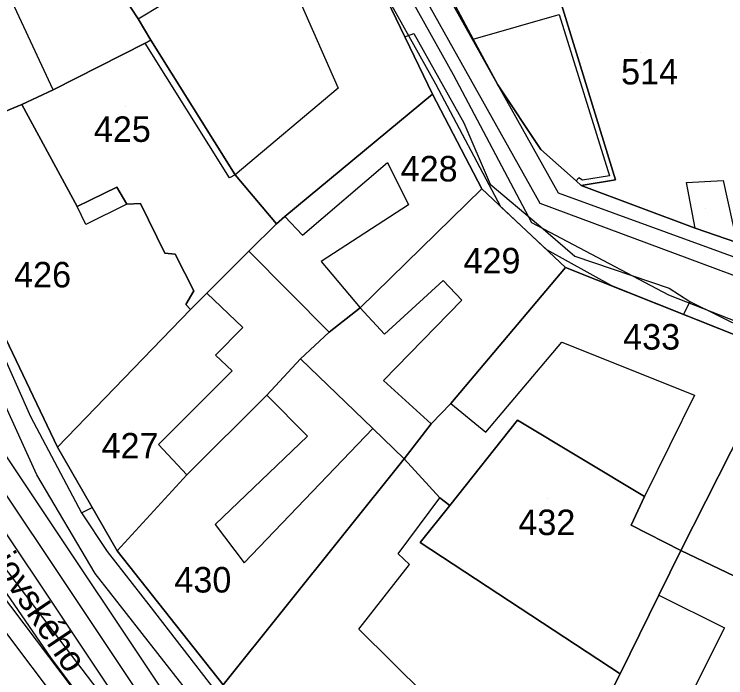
# Model space of a CAD drawing. Extents: x -263423 to -261326, y -1240067 to -1237864.
# Drawn here: x -263089.4 to -263033.7, y -1239760 to -1239708 of the extents above; entities that cross this region are included whole.
import ezdxf

# ---------------------------------------------------------------- set-up
doc = ezdxf.new("R2010")
doc.units = 0
for name, color, linetype in [('body_kn', 7, 'Continuous'), ('kladpar_druhypozemkov', 7, 'Continuous'), ('kladpar_hranice', 7, 'Continuous'), ('kladpar_parcelnecisla', 7, 'Continuous'), ('kladpar_plochy', 7, 'Continuous'), ('popisy', 7, 'Continuous'), ('tarchy_linie', 7, 'Continuous'), ('zappar_hrandruhpozemk', 7, 'Continuous')]:
    doc.layers.add(name, color=color, linetype=linetype)

msp = doc.modelspace()

# ---------------------------------------------------------------- linework, layer by layer
at = {"layer": 'body_kn'}
for p, q in [((-263046.74, -1239708.03), (-263046.74, -1239708.03)), ((-263079.73, -1239708.36), (-263079.73, -1239708.36)), ((-263079.73, -1239708.36), (-263079.73, -1239708.36)), ((-263058.14, -1239709.53), (-263058.14, -1239709.53)), ((-263079.17, -1239710.28), (-263079.17, -1239710.28)), ((-263079.17, -1239710.28), (-263079.17, -1239710.28)), ((-263078.72, -1239710.03), (-263078.72, -1239710.03)), ((-263058.83, -1239709.78), (-263058.83, -1239709.78)), ((-263053.47, -1239709.96), (-263053.47, -1239709.96)), ((-263053.47, -1239709.96), (-263053.47, -1239709.96)), ((-263055.05, -1239712.73), (-263055.05, -1239712.73)), ((-263056.4, -1239713.49), (-263056.4, -1239713.49)), ((-263051.55, -1239713.54), (-263051.55, -1239713.54)), ((-263086.39, -1239713.94), (-263086.39, -1239713.94)), ((-263086.39, -1239713.94), (-263086.39, -1239713.94)), ((-263064.06, -1239713.8), (-263064.06, -1239713.8)), ((-263056.66, -1239714.28), (-263056.66, -1239714.28)), ((-263056.66, -1239714.28), (-263056.66, -1239714.28)), ((-263088.82, -1239715.07), (-263088.82, -1239715.07)), ((-263088.82, -1239715.07), (-263088.82, -1239715.07)), ((-263054.2, -1239716.51), (-263054.2, -1239716.51)), ((-263048.19, -1239718.6), (-263048.19, -1239718.6)), ((-263060.19, -1239719.62), (-263060.19, -1239719.62)), ((-263072.57, -1239720.83), (-263072.57, -1239720.83)), ((-263072.12, -1239720.58), (-263072.12, -1239720.58)), ((-263072.12, -1239720.58), (-263072.12, -1239720.58)), ((-263045.21, -1239720.82), (-263045.21, -1239720.82)), ((-263042.8, -1239720.67), (-263042.8, -1239720.67)), ((-263052.15, -1239721.33), (-263052.15, -1239721.33)), ((-263045.41, -1239721.07), (-263045.41, -1239721.07)), ((-263045.01, -1239721.42), (-263045.01, -1239721.42)), ((-263044.91, -1239721.02), (-263044.91, -1239721.02)), ((-263042.33, -1239720.98), (-263042.33, -1239720.98)), ((-263036.78, -1239721.2), (-263036.78, -1239721.2)), ((-263033.91, -1239721.03), (-263033.91, -1239721.03)), ((-263081.38, -1239721.55), (-263081.38, -1239721.55)), ((-263052.8, -1239721.7), (-263052.8, -1239721.7)), ((-263052.8, -1239721.7), (-263052.8, -1239721.7)), ((-263046.83, -1239721.99), (-263046.83, -1239721.99)), ((-263084.51, -1239723.06), (-263084.51, -1239723.06)), ((-263080.62, -1239722.89), (-263080.62, -1239722.89)), ((-263080.62, -1239722.89), (-263080.62, -1239722.89)), ((-263079.53, -1239722.83), (-263079.53, -1239722.83)), ((-263058.54, -1239722.94), (-263058.54, -1239722.94)), ((-263051.32, -1239723.09), (-263051.32, -1239723.09)), ((-263048.27, -1239722.8), (-263048.27, -1239722.8)), ((-263068.24, -1239723.85), (-263068.24, -1239723.85)), ((-263068.24, -1239723.85), (-263068.24, -1239723.85)), ((-263083.81, -1239724.47), (-263083.81, -1239724.47)), ((-263068.88, -1239724.42), (-263068.88, -1239724.42)), ((-263048.91, -1239724.32), (-263048.91, -1239724.32)), ((-263048.37, -1239724.5), (-263048.37, -1239724.5)), ((-263036.09, -1239724.78), (-263036.09, -1239724.78)), ((-263036.09, -1239724.78), (-263036.09, -1239724.78)), ((-263066.85, -1239725.32), (-263066.85, -1239725.32)), ((-263047.72, -1239726.47), (-263047.72, -1239726.47)), ((-263077.63, -1239726.73), (-263077.63, -1239726.73)), ((-263076.81, -1239726.8), (-263076.81, -1239726.8)), ((-263071.06, -1239726.57), (-263071.06, -1239726.57)), ((-263045.51, -1239726.95), (-263045.51, -1239726.95)), ((-263065.39, -1239727.37), (-263065.39, -1239727.37)), ((-263046.25, -1239727.85), (-263046.25, -1239727.85)), ((-263055.82, -1239728.88), (-263055.82, -1239728.88)), ((-263075.35, -1239729.67), (-263075.35, -1239729.67)), ((-263042.62, -1239729.29), (-263042.62, -1239729.29)), ((-263038.13, -1239729.47), (-263038.13, -1239729.47)), ((-263074.33, -1239729.87), (-263074.33, -1239729.87)), ((-263038.17, -1239729.99), (-263038.17, -1239729.99)), ((-263075.99, -1239730.76), (-263075.99, -1239730.76)), ((-263054.36, -1239730.42), (-263054.36, -1239730.42)), ((-263036.51, -1239730.5), (-263036.51, -1239730.5)), ((-263036.51, -1239730.5), (-263036.51, -1239730.5)), ((-263075.61, -1239731.14), (-263075.61, -1239731.14)), ((-263075.61, -1239731.14), (-263075.61, -1239731.14)), ((-263062.34, -1239731.02), (-263062.34, -1239731.02)), ((-263037, -1239731.52), (-263037, -1239731.52)), ((-263071.53, -1239732.56), (-263071.53, -1239732.56)), ((-263064.77, -1239732.92), (-263064.77, -1239732.92)), ((-263060.43, -1239733.07), (-263060.43, -1239733.07)), ((-263046.53, -1239733.71), (-263046.53, -1239733.71)), ((-263073.65, -1239734.72), (-263073.65, -1239734.72)), ((-263067.01, -1239735.01), (-263067.01, -1239735.01)), ((-263072.37, -1239735.94), (-263072.37, -1239735.94)), ((-263060.51, -1239736.7), (-263060.51, -1239736.7)), ((-263069.64, -1239737.86), (-263069.64, -1239737.86)), ((-263069.64, -1239737.86), (-263069.64, -1239737.86)), ((-263036.14, -1239737.84), (-263036.14, -1239737.84)), ((-263055.22, -1239738.51), (-263055.22, -1239738.51)), ((-263055.22, -1239738.51), (-263055.22, -1239738.51)), ((-263088.15, -1239739.52), (-263088.15, -1239739.52)), ((-263050, -1239739.81), (-263050, -1239739.81)), ((-263056.76, -1239740.1), (-263056.76, -1239740.1)), ((-263056.76, -1239740.1), (-263056.76, -1239740.1)), ((-263061.35, -1239740.46), (-263061.35, -1239740.46)), ((-263061.35, -1239740.46), (-263061.35, -1239740.46)), ((-263052.49, -1239740.76), (-263052.49, -1239740.76)), ((-263066.46, -1239741.07), (-263066.46, -1239741.07)), ((-263086.05, -1239741.92), (-263086.05, -1239741.92)), ((-263078.14, -1239741.71), (-263078.14, -1239741.71)), ((-263058.88, -1239742.83), (-263058.88, -1239742.83)), ((-263058.88, -1239742.83), (-263058.88, -1239742.83)), ((-263087.66, -1239744.08), (-263087.66, -1239744.08)), ((-263075.92, -1239744.08), (-263075.92, -1239744.08)), ((-263075.92, -1239744.08), (-263075.92, -1239744.08)), ((-263056.08, -1239745.9), (-263056.08, -1239745.9)), ((-263040.07, -1239745.79), (-263040.07, -1239745.79)), ((-263040.07, -1239745.79), (-263040.07, -1239745.79)), ((-263055.32, -1239746.48), (-263055.32, -1239746.48)), ((-263084.15, -1239747.07), (-263084.15, -1239747.07)), ((-263084.15, -1239747.07), (-263084.15, -1239747.07)), ((-263083.31, -1239746.66), (-263083.31, -1239746.66)), ((-263073.7, -1239747.98), (-263073.7, -1239747.98)), ((-263041.1, -1239748.02), (-263041.1, -1239748.02)), ((-263057.63, -1239749.4), (-263057.63, -1239749.4)), ((-263082.16, -1239750.1), (-263082.16, -1239750.1)), ((-263081.36, -1239750.04), (-263081.36, -1239750.04)), ((-263059.35, -1239750.28), (-263059.35, -1239750.28)), ((-263037.21, -1239750.01), (-263037.21, -1239750.01)), ((-263037.21, -1239750.01), (-263037.21, -1239750.01)), ((-263071.41, -1239750.98), (-263071.41, -1239750.98)), ((-263058.46, -1239751.11), (-263058.46, -1239751.11)), ((-263083.09, -1239751.82), (-263083.09, -1239751.82)), ((-263038.95, -1239753.51), (-263038.95, -1239753.51)), ((-263038.95, -1239753.51), (-263038.95, -1239753.51)), ((-263078.88, -1239754.28), (-263078.88, -1239754.28)), ((-263062.44, -1239756.19), (-263062.44, -1239756.19)), ((-263033.79, -1239756.08), (-263033.79, -1239756.08)), ((-263086.58, -1239758.39), (-263086.58, -1239758.39)), ((-263041.97, -1239759.68), (-263041.97, -1239759.68))]:
    msp.add_line(p, q, dxfattribs=at)
at = {"layer": 'kladpar_druhypozemkov'}
for p, q in [((-263040.35, -1239711.01), (-263040.35, -1239711.01)), ((-263080.75, -1239715.21), (-263080.75, -1239715.21)), ((-263056.87, -1239718.81), (-263056.87, -1239718.81)), ((-263035.25, -1239723.21), (-263035.25, -1239723.21)), ((-263051.87, -1239726.41), (-263051.87, -1239726.41)), ((-263087.25, -1239727.51), (-263087.25, -1239727.51)), ((-263039.38, -1239732.39), (-263039.38, -1239732.39)), ((-263080.15, -1239740.71), (-263080.15, -1239740.71)), ((-263047.65, -1239745.91), (-263047.65, -1239745.91)), ((-263074.75, -1239751.31), (-263074.75, -1239751.31))]:
    msp.add_line(p, q, dxfattribs=at)
at = {"layer": 'kladpar_hranice'}
for points in [[(-263029.37, -1239734.56), (-263046.25, -1239727.85), (-263052.8, -1239721.7), (-263056.66, -1239714.28), (-263062.73, -1239701.69), (-263074.66, -1239684.49), (-263076.06, -1239682.25), (-263068.97, -1239680.25), (-263068.47, -1239681.91), (-263065.3, -1239689.57), (-263065.05, -1239689.99), (-263061.03, -1239696.62), (-263056.8, -1239703.76), (-263054.89, -1239707.33), (-263053.47, -1239709.96), (-263051.55, -1239713.54), (-263048.19, -1239718.6), (-263045.41, -1239721.07), (-263045.01, -1239721.42), (-263036.09, -1239724.78), (-263032.84, -1239725.88)], [(-263076.06, -1239682.25), (-263074.66, -1239684.49), (-263062.73, -1239701.69), (-263056.66, -1239714.28), (-263068.24, -1239723.85), (-263068.88, -1239724.42), (-263072.12, -1239720.58), (-263078.72, -1239710.03), (-263079.73, -1239708.36), (-263084.11, -1239701.65), (-263079.82, -1239698.99), (-263081.41, -1239696.31), (-263081.02, -1239696.05), (-263081.98, -1239695.09), (-263088.26, -1239686.33), (-263076.06, -1239682.25)], [(-263040.29, -1239705.44), (-263045.45, -1239685.85), (-263040.85, -1239684.66), (-263037.08, -1239683.79), (-263026.44, -1239718.2), (-263027.85, -1239720.48), (-263029.76, -1239720.92), (-263028.76, -1239726.41), (-263029.02, -1239727.36), (-263032.84, -1239725.88), (-263036.09, -1239724.78), (-263045.01, -1239721.42), (-263042.33, -1239720.98), (-263046.55, -1239707.26), (-263040.29, -1239705.44)], [(-263088.26, -1239686.33), (-263081.98, -1239695.09), (-263081.02, -1239696.05), (-263081.41, -1239696.31), (-263079.82, -1239698.99), (-263084.11, -1239701.65), (-263079.73, -1239708.36), (-263078.72, -1239710.03), (-263079.17, -1239710.28), (-263086.39, -1239713.94), (-263088.82, -1239715.07), (-263090.93, -1239715.95), (-263096.62, -1239719.81), (-263109.85, -1239692.14), (-263088.26, -1239686.33)], [(-263109.85, -1239692.14), (-263096.62, -1239719.81), (-263086.05, -1239741.92), (-263081.36, -1239750.04), (-263073.05, -1239760.54), (-263054.13, -1239785.3), (-263043.47, -1239799.19), (-263030.91, -1239815.51)], [(-263056.85, -1239695.29), (-263050.02, -1239693.58), (-263046.55, -1239707.26), (-263042.33, -1239720.98), (-263045.01, -1239721.42), (-263045.41, -1239721.07), (-263048.19, -1239718.6), (-263051.55, -1239713.54), (-263053.47, -1239709.96), (-263054.89, -1239707.33), (-263053.79, -1239706.99), (-263056.85, -1239695.29)], [(-263079.17, -1239710.28), (-263078.72, -1239710.03), (-263072.12, -1239720.58), (-263068.88, -1239724.42), (-263071.06, -1239726.57), (-263074.33, -1239729.87), (-263075.61, -1239731.14), (-263075.99, -1239730.76), (-263075.35, -1239729.67), (-263076.81, -1239726.8), (-263077.63, -1239726.73), (-263079.53, -1239722.83), (-263080.62, -1239722.89), (-263081.38, -1239721.55), (-263084.51, -1239723.06), (-263088.82, -1239715.07), (-263086.39, -1239713.94), (-263079.17, -1239710.28)], [(-263056.66, -1239714.28), (-263052.8, -1239721.7), (-263062.34, -1239731.02), (-263064.77, -1239732.92), (-263071.06, -1239726.57), (-263068.88, -1239724.42), (-263068.24, -1239723.85), (-263056.66, -1239714.28)], [(-263088.82, -1239715.07), (-263084.51, -1239723.06), (-263081.38, -1239721.55), (-263080.62, -1239722.89), (-263079.53, -1239722.83), (-263077.63, -1239726.73), (-263076.81, -1239726.8), (-263075.35, -1239729.67), (-263075.99, -1239730.76), (-263075.61, -1239731.14), (-263086.05, -1239741.92), (-263096.62, -1239719.81), (-263090.93, -1239715.95), (-263088.82, -1239715.07)], [(-263052.8, -1239721.7), (-263046.25, -1239727.85), (-263055.22, -1239738.51), (-263056.76, -1239740.1), (-263058.88, -1239742.83), (-263061.35, -1239740.46), (-263067.01, -1239735.01), (-263064.77, -1239732.92), (-263062.34, -1239731.02), (-263052.8, -1239721.7)], [(-263075.61, -1239731.14), (-263074.33, -1239729.87), (-263071.06, -1239726.57), (-263064.77, -1239732.92), (-263067.01, -1239735.01), (-263069.64, -1239737.86), (-263075.92, -1239744.08), (-263081.36, -1239750.04), (-263086.05, -1239741.92), (-263075.61, -1239731.14)], [(-263029.37, -1239734.56), (-263037.21, -1239750.01), (-263041.1, -1239748.02), (-263040.07, -1239745.79), (-263050, -1239739.81), (-263055.32, -1239746.48), (-263056.08, -1239745.9), (-263058.88, -1239742.83), (-263056.76, -1239740.1), (-263055.22, -1239738.51), (-263046.25, -1239727.85), (-263029.37, -1239734.56)], [(-263029.37, -1239734.56), (-263023.32, -1239736.89), (-263028.75, -1239754.07), (-263037.21, -1239750.01), (-263029.37, -1239734.56)], [(-263061.35, -1239740.46), (-263058.88, -1239742.83), (-263073.05, -1239760.54), (-263081.36, -1239750.04), (-263075.92, -1239744.08), (-263069.64, -1239737.86), (-263067.01, -1239735.01), (-263061.35, -1239740.46)], [(-263040.07, -1239745.79), (-263041.1, -1239748.02), (-263037.21, -1239750.01), (-263038.95, -1239753.51), (-263041.97, -1239759.68), (-263057.63, -1239749.4), (-263055.32, -1239746.48), (-263050, -1239739.81), (-263040.07, -1239745.79)], [(-263058.88, -1239742.83), (-263056.08, -1239745.9), (-263055.32, -1239746.48), (-263057.63, -1239749.4), (-263041.97, -1239759.68), (-263048.6, -1239772.77), (-263054.13, -1239785.3), (-263073.05, -1239760.54), (-263058.88, -1239742.83)], [(-263037.21, -1239750.01), (-263028.75, -1239754.07), (-263035.95, -1239775.13), (-263039.85, -1239786.52), (-263040.11, -1239787.29), (-263043.47, -1239799.19), (-263054.13, -1239785.3), (-263048.6, -1239772.77), (-263041.97, -1239759.68), (-263038.95, -1239753.51), (-263037.21, -1239750.01)]]:
    msp.add_lwpolyline(points, dxfattribs=at)
at = {"layer": 'kladpar_plochy'}
for points in [[(-263029.37, -1239734.56), (-263046.25, -1239727.85), (-263052.8, -1239721.7), (-263056.66, -1239714.28), (-263062.73, -1239701.69), (-263074.66, -1239684.49), (-263076.06, -1239682.25), (-263068.97, -1239680.25), (-263068.47, -1239681.91), (-263065.3, -1239689.57), (-263065.05, -1239689.99), (-263061.03, -1239696.62), (-263056.8, -1239703.76), (-263054.89, -1239707.33), (-263053.47, -1239709.96), (-263051.55, -1239713.54), (-263048.19, -1239718.6), (-263045.41, -1239721.07), (-263045.01, -1239721.42), (-263036.09, -1239724.78), (-263032.84, -1239725.88)], [(-263109.85, -1239692.14), (-263096.62, -1239719.81), (-263086.05, -1239741.92), (-263081.36, -1239750.04), (-263073.05, -1239760.54), (-263054.13, -1239785.3), (-263043.47, -1239799.19), (-263030.91, -1239815.51)]]:
    msp.add_lwpolyline(points, dxfattribs=at)
for points in [[(-263076.06, -1239682.25), (-263074.66, -1239684.49), (-263062.73, -1239701.69), (-263056.66, -1239714.28), (-263068.24, -1239723.85), (-263068.88, -1239724.42), (-263072.12, -1239720.58), (-263078.72, -1239710.03), (-263079.73, -1239708.36), (-263084.11, -1239701.65), (-263079.82, -1239698.99), (-263081.41, -1239696.31), (-263081.02, -1239696.05), (-263081.98, -1239695.09), (-263088.26, -1239686.33)], [(-263040.29, -1239705.44), (-263045.45, -1239685.85), (-263040.85, -1239684.66), (-263037.08, -1239683.79), (-263026.44, -1239718.2), (-263027.85, -1239720.48), (-263029.76, -1239720.92), (-263028.76, -1239726.41), (-263029.02, -1239727.36), (-263032.84, -1239725.88), (-263036.09, -1239724.78), (-263045.01, -1239721.42), (-263042.33, -1239720.98), (-263046.55, -1239707.26)], [(-263088.26, -1239686.33), (-263081.98, -1239695.09), (-263081.02, -1239696.05), (-263081.41, -1239696.31), (-263079.82, -1239698.99), (-263084.11, -1239701.65), (-263079.73, -1239708.36), (-263078.72, -1239710.03), (-263079.17, -1239710.28), (-263086.39, -1239713.94), (-263088.82, -1239715.07), (-263090.93, -1239715.95), (-263096.62, -1239719.81), (-263109.85, -1239692.14)], [(-263056.85, -1239695.29), (-263050.02, -1239693.58), (-263046.55, -1239707.26), (-263042.33, -1239720.98), (-263045.01, -1239721.42), (-263045.41, -1239721.07), (-263048.19, -1239718.6), (-263051.55, -1239713.54), (-263053.47, -1239709.96), (-263054.89, -1239707.33), (-263053.79, -1239706.99)], [(-263079.17, -1239710.28), (-263078.72, -1239710.03), (-263072.12, -1239720.58), (-263068.88, -1239724.42), (-263071.06, -1239726.57), (-263074.33, -1239729.87), (-263075.61, -1239731.14), (-263075.99, -1239730.76), (-263075.35, -1239729.67), (-263076.81, -1239726.8), (-263077.63, -1239726.73), (-263079.53, -1239722.83), (-263080.62, -1239722.89), (-263081.38, -1239721.55), (-263084.51, -1239723.06), (-263088.82, -1239715.07), (-263086.39, -1239713.94)], [(-263056.66, -1239714.28), (-263052.8, -1239721.7), (-263062.34, -1239731.02), (-263064.77, -1239732.92), (-263071.06, -1239726.57), (-263068.88, -1239724.42), (-263068.24, -1239723.85)], [(-263088.82, -1239715.07), (-263084.51, -1239723.06), (-263081.38, -1239721.55), (-263080.62, -1239722.89), (-263079.53, -1239722.83), (-263077.63, -1239726.73), (-263076.81, -1239726.8), (-263075.35, -1239729.67), (-263075.99, -1239730.76), (-263075.61, -1239731.14), (-263086.05, -1239741.92), (-263096.62, -1239719.81), (-263090.93, -1239715.95)], [(-263052.8, -1239721.7), (-263046.25, -1239727.85), (-263055.22, -1239738.51), (-263056.76, -1239740.1), (-263058.88, -1239742.83), (-263061.35, -1239740.46), (-263067.01, -1239735.01), (-263064.77, -1239732.92), (-263062.34, -1239731.02)], [(-263075.61, -1239731.14), (-263074.33, -1239729.87), (-263071.06, -1239726.57), (-263064.77, -1239732.92), (-263067.01, -1239735.01), (-263069.64, -1239737.86), (-263075.92, -1239744.08), (-263081.36, -1239750.04), (-263086.05, -1239741.92)], [(-263029.37, -1239734.56), (-263037.21, -1239750.01), (-263041.1, -1239748.02), (-263040.07, -1239745.79), (-263050, -1239739.81), (-263055.32, -1239746.48), (-263056.08, -1239745.9), (-263058.88, -1239742.83), (-263056.76, -1239740.1), (-263055.22, -1239738.51), (-263046.25, -1239727.85)], [(-263029.37, -1239734.56), (-263023.32, -1239736.89), (-263028.75, -1239754.07), (-263037.21, -1239750.01)], [(-263061.35, -1239740.46), (-263058.88, -1239742.83), (-263073.05, -1239760.54), (-263081.36, -1239750.04), (-263075.92, -1239744.08), (-263069.64, -1239737.86), (-263067.01, -1239735.01)], [(-263040.07, -1239745.79), (-263041.1, -1239748.02), (-263037.21, -1239750.01), (-263038.95, -1239753.51), (-263041.97, -1239759.68), (-263057.63, -1239749.4), (-263055.32, -1239746.48), (-263050, -1239739.81)], [(-263058.88, -1239742.83), (-263056.08, -1239745.9), (-263055.32, -1239746.48), (-263057.63, -1239749.4), (-263041.97, -1239759.68), (-263048.6, -1239772.77), (-263054.13, -1239785.3), (-263073.05, -1239760.54)], [(-263037.21, -1239750.01), (-263028.75, -1239754.07), (-263035.95, -1239775.13), (-263039.85, -1239786.52), (-263040.11, -1239787.29), (-263043.47, -1239799.19), (-263054.13, -1239785.3), (-263048.6, -1239772.77), (-263041.97, -1239759.68), (-263038.95, -1239753.51)]]:
    msp.add_lwpolyline(points, close=True, dxfattribs=at)
at = {"layer": 'tarchy_linie'}
msp.add_line((-263084.15, -1239747.07), (-263083.31, -1239746.66), dxfattribs=at)
for points in [[(-263029.37, -1239734.56), (-263042.62, -1239729.29), (-263047.72, -1239726.47), (-263051.32, -1239723.09), (-263056.4, -1239713.49), (-263061.08, -1239705.11), (-263062.73, -1239701.69), (-263064.09, -1239699.73), (-263067, -1239694.56), (-263069.85, -1239689.14), (-263078.38, -1239675.37), (-263076.78, -1239674.94), (-263075.73, -1239674.66), (-263074.22, -1239674.23)], [(-263075.73, -1239674.66), (-263065.63, -1239693.84), (-263062.34, -1239699.68), (-263055.05, -1239712.73), (-263048.91, -1239724.32), (-263038.17, -1239729.99), (-263026.79, -1239734.46)], [(-263074.22, -1239674.23), (-263068.39, -1239685.29), (-263066.33, -1239688.56), (-263060.2, -1239698.08), (-263046.83, -1239721.99), (-262992.42, -1239741.82)], [(-263076.78, -1239674.94), (-263067.73, -1239689.43), (-263061.59, -1239698.97), (-263048.27, -1239722.8), (-262993, -1239743.37), (-262958.92, -1239752.71), (-262923.54, -1239762), (-262867.86, -1239773.48), (-262824.56, -1239787.75), (-262785.95, -1239791.48), (-262742.38, -1239779.12)], [(-263160.09, -1239829.56), (-263044.98, -1239821.29), (-263045.16, -1239818.43), (-263083.07, -1239765.76), (-263093.1, -1239752.45), (-263121.79, -1239687.05), (-263120.52, -1239686.7), (-263120.29, -1239686.64), (-263117.13, -1239685.79), (-263115.48, -1239685.35), (-263101.57, -1239719.25), (-263093.85, -1239737.01), (-263064.42, -1239781.05), (-263037.12, -1239820.85), (-262910.42, -1239814.67)], [(-263058.83, -1239709.78), (-263058.14, -1239709.53), (-263054.2, -1239716.51), (-263052.15, -1239721.33), (-263048.37, -1239724.5), (-263045.51, -1239726.95), (-263038.13, -1239729.47), (-263036.51, -1239730.5), (-263037, -1239731.52)], [(-263101.3, -1239710.02), (-263101.87, -1239710.28), (-263092.88, -1239728.92), (-263088.15, -1239739.52), (-263084.15, -1239747.07), (-263082.16, -1239750.1), (-263078.88, -1239754.28), (-263073.72, -1239760.96), (-263069.39, -1239766.68), (-263062.54, -1239776.02), (-263053.97, -1239786.73), (-263048.35, -1239794.4), (-263042.53, -1239801.32), (-263038.73, -1239806.72), (-263031.38, -1239816.09)], [(-263103.14, -1239719.9), (-263095.41, -1239737.69), (-263065.83, -1239781.99), (-263034.18, -1239828.14), (-263033.47, -1239872.58), (-263031.76, -1239917.23), (-263029.83, -1239962.06)], [(-263105.75, -1239722.4), (-263102.83, -1239729.79), (-263096.83, -1239743.14), (-263093.25, -1239749.19), (-263091.16, -1239751.8), (-263086.58, -1239758.39), (-263074.11, -1239775.07), (-263059.24, -1239795.91), (-263045.55, -1239814.04), (-263044.65, -1239815.33), (-263044.32, -1239816.33), (-263043.56, -1239822.7), (-263042.71, -1239822.6), (-263040.43, -1239858.55), (-263038.95, -1239880.76), (-263037.22, -1239901.99), (-263035.84, -1239922.42), (-263035.41, -1239924.83), (-263035.28, -1239930.48), (-263033.47, -1239954.15)], [(-263036.51, -1239730.5), (-263032.08, -1239732.71), (-263029.65, -1239733.44), (-263019.99, -1239736.57), (-263013.5, -1239739.27), (-263005.16, -1239742.64), (-262999.33, -1239744.46), (-262996.88, -1239744.98), (-262995.11, -1239745.55), (-262992.67, -1239746.35), (-262988.49, -1239747.25), (-262988.68, -1239748.22)], [(-263093.89, -1239742.99), (-263071.43, -1239776.66), (-263080.61, -1239763.9), (-263090.28, -1239751.21), (-263093.89, -1239742.99)], [(-263091.69, -1239751.83), (-263081.84, -1239764.83), (-263043.91, -1239817.53), (-263043.35, -1239822.73), (-263042.81, -1239822.68), (-263040.4, -1239858.87), (-263032.77, -1239966.22)]]:
    msp.add_lwpolyline(points, dxfattribs=at)
at = {"layer": 'zappar_hrandruhpozemk'}
for p, q in [((-263086.39, -1239713.94), (-263090.19, -1239705.7)), ((-263072.57, -1239720.83), (-263079.17, -1239710.28)), ((-263072.12, -1239720.58), (-263072.57, -1239720.83)), ((-263033.91, -1239721.03), (-263032.84, -1239725.88)), ((-263083.81, -1239724.47), (-263084.51, -1239723.06)), ((-263080.62, -1239722.89), (-263083.81, -1239724.47)), ((-263065.39, -1239727.37), (-263062.34, -1239731.02)), ((-263054.36, -1239730.42), (-263055.82, -1239728.88)), ((-263046.53, -1239733.71), (-263036.14, -1239737.84)), ((-263078.14, -1239741.71), (-263072.37, -1239735.94)), ((-263036.14, -1239737.84), (-263040.07, -1239745.79)), ((-263071.41, -1239750.98), (-263061.35, -1239740.46)), ((-263075.92, -1239744.08), (-263078.14, -1239741.71)), ((-263073.7, -1239747.98), (-263071.41, -1239750.98)), ((-263038.95, -1239753.51), (-263033.79, -1239756.08)), ((-263054.81, -1239763.69), (-263062.44, -1239756.19)), ((-263033.79, -1239756.08), (-263045.69, -1239779.74))]:
    msp.add_line(p, q, dxfattribs=at)
for points in [[(-263075.73, -1239761.23), (-263083.09, -1239751.82), (-263087.66, -1239744.08), (-263098.29, -1239720.76), (-263111.38, -1239692.39)], [(-263072.11, -1239699.54), (-263067.35, -1239706.32), (-263064.06, -1239713.8), (-263072.12, -1239720.58)], [(-263079.73, -1239708.36), (-263077.81, -1239707.23), (-263079.59, -1239704.54)], [(-263053.47, -1239709.96), (-263046.74, -1239708.03), (-263042.8, -1239720.67), (-263044.91, -1239721.02), (-263045.21, -1239720.82), (-263045.41, -1239721.07)], [(-263068.24, -1239723.85), (-263066.85, -1239725.32), (-263060.19, -1239719.62), (-263058.54, -1239722.94), (-263065.39, -1239727.37)], [(-263036.09, -1239724.78), (-263036.78, -1239721.2), (-263033.91, -1239721.03)], [(-263055.82, -1239728.88), (-263060.43, -1239733.07), (-263062.34, -1239731.02)], [(-263072.37, -1239735.94), (-263073.65, -1239734.72), (-263071.53, -1239732.56), (-263074.33, -1239729.87)], [(-263056.76, -1239740.1), (-263060.51, -1239736.7), (-263054.36, -1239730.42)], [(-263055.22, -1239738.51), (-263052.49, -1239740.76), (-263046.53, -1239733.71)], [(-263069.64, -1239737.86), (-263066.46, -1239741.07), (-263073.7, -1239747.98)], [(-263062.44, -1239756.19), (-263058.46, -1239751.11), (-263059.35, -1239750.28), (-263056.08, -1239745.9)]]:
    msp.add_lwpolyline(points, dxfattribs=at)

# ---------------------------------------------------------------- texts
at = {"layer": 'kladpar_parcelnecisla'}
for s, p in [('514', (-263041.895, -1239713.51)), ('425', (-263083.191, -1239718.01)), ('428', (-263059.159, -1239721.11)), ('429', (-263054.236, -1239728.31)), ('426', (-263089.436, -1239729.41)), ('433', (-263041.734, -1239734.28)), ('427', (-263082.588, -1239742.81)), ('432', (-263049.938, -1239748.81)), ('430', (-263076.883, -1239753.31))]:
    msp.add_text(s, height=2, dxfattribs=at).set_placement(p)
at = {"layer": 'popisy'}
msp.add_text('Tajovského', height=2, rotation=304, dxfattribs=at).set_placement((-263092.925, -1239748.404))

doc.saveas('drawing.dxf')
